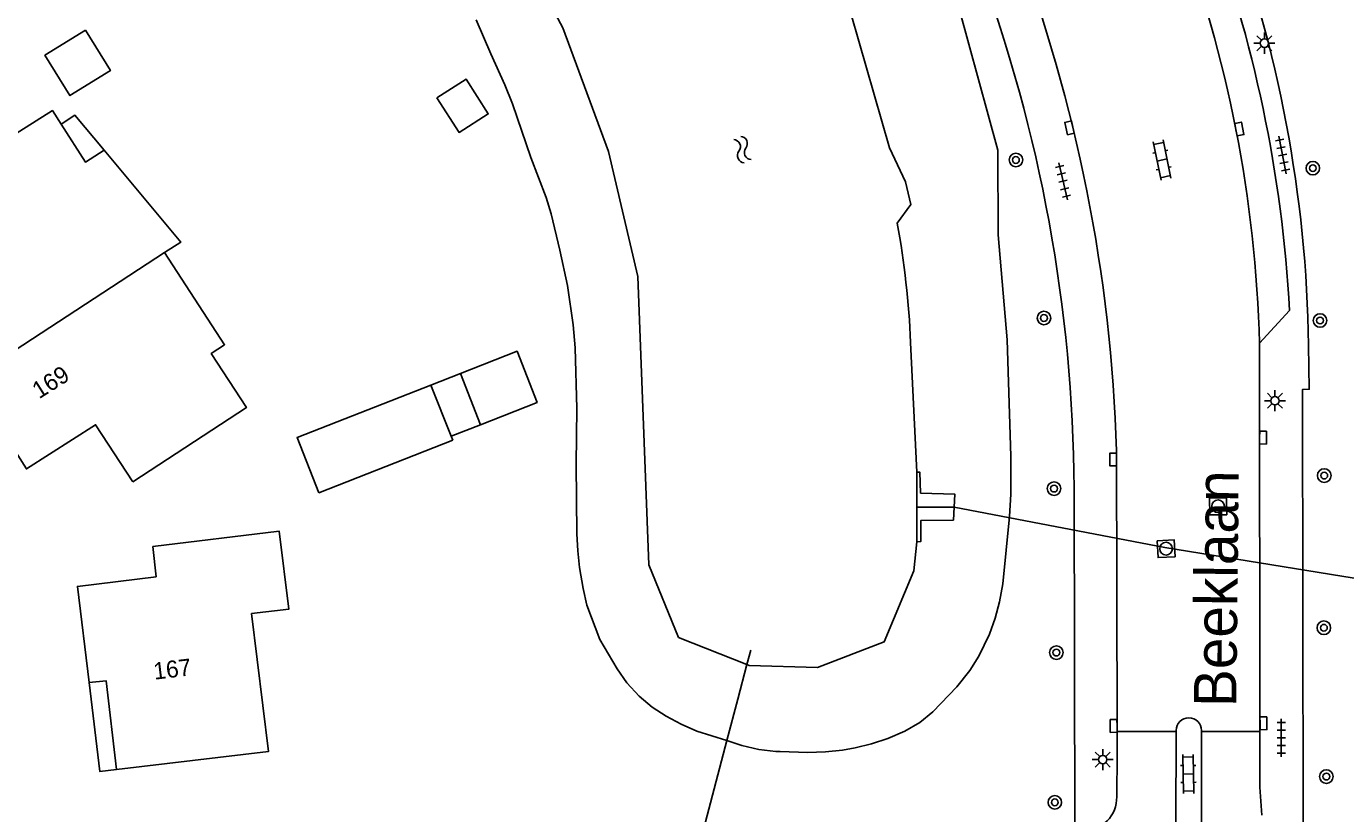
# Model space of a CAD drawing. Extents: x 131000 to 133013, y 393000 to 396501.
# Drawn here: x 131569 to 131646.7, y 395547.6 to 395594 of the extents above; entities that cross this region are included whole.
import ezdxf

# ---------------------------------------------------------------- set-up
doc = ezdxf.new("R2010")
doc.units = 0
for name, color, linetype in [('gg-afsc-hekwerk', 7, 'Continuous'), ('gg-anno-huisnummerreeks BGT', 7, 'Continuous'), ('gg-anno-openbare ruimte label', 7, 'Continuous'), ('gg-bbg-bijgebouw', 7, 'Continuous'), ('gg-bbg-gedigitaliseerde bebouwing', 7, 'Continuous'), ('gg-bbg-gedigitaliseerde bijgebouw', 7, 'Continuous'), ('gg-bbg-hoofdgebouw', 7, 'Continuous'), ('gg-bbg-luifel en loopbrug', 7, 'Continuous'), ('gg-bbg-tussenscheiding', 7, 'Continuous'), ('gg-knt-BGT kruinlijn', 7, 'Continuous'), ('gg-knt-bovenkant onderkant talud', 7, 'Continuous'), ('gg-knt-verharding', 7, 'Continuous'), ('gg-knt-verharding nz', 7, 'Continuous'), ('gg-kntw-beschoeiing', 7, 'Continuous'), ('gg-kntw-waterlijn', 7, 'Continuous'), ('gg-kwrk-duiker nz buis', 7, 'Continuous'), ('gg-kwrk-uitstroombak niveau min 01', 7, 'Continuous'), ('gt-symb-boom', 7, 'Continuous'), ('gt-symb-klinker verharding', 7, 'Continuous'), ('gt-symb-kolk', 7, 'Continuous'), ('gt-symb-lichtmast', 7, 'Continuous'), ('gt-symb-rioolschacht', 7, 'Continuous'), ('gt-symb-tegel verharding', 7, 'Continuous'), ('gt-symb-watersymbool', 7, 'Continuous')]:
    doc.layers.add(name, color=color, linetype=linetype)

# ---------------------------------------------------------------- blocks, each defined once
blk = doc.blocks.new('gt0-BOOM')
at = {"layer": 'gt-symb-boom'}
for radius in [0.4, 0.2]:
    blk.add_circle((0, 0), radius, dxfattribs=at)
blk = doc.blocks.new('gt0-KOLK')
at = {"layer": 'gt-symb-kolk'}
blk.add_lwpolyline([(0, 0), (0.375, 0), (0.375, 0.4), (-0.375, 0.4), (-0.375, 0), (0, 0)], dxfattribs=at)
blk = doc.blocks.new('gt0-LMAST')
at = {"layer": 'gt-symb-lichtmast'}
for p, q in [((-0.182, 0.173), (-0.447, 0.438)), ((-0.005, 0.246), (-0.005, 0.621)), ((0.172, 0.173), (0.437, 0.438)), ((-0.255, -0.004), (-0.63, -0.004)), ((-0.182, -0.181), (-0.447, -0.446)), ((-0.005, -0.254), (-0.005, -0.629)), ((0.437, -0.446), (0.172, -0.181)), ((0.245, -0.004), (0.62, -0.004))]:
    blk.add_line(p, q, dxfattribs=at)
blk.add_circle((-0.005, -0.004), 0.25, dxfattribs=at)
blk = doc.blocks.new('gt0-TEG1')
at = {"layer": 'gt-symb-tegel verharding'}
for p, q in [((-1.125, 0), (1.125, 0)), ((-0.9, -0.25), (-0.9, 0.25)), ((-0.45, -0.25), (-0.45, 0.25)), ((0, -0.25), (0, 0.25)), ((0.45, -0.25), (0.45, 0.25)), ((0.9, -0.25), (0.9, 0.25))]:
    blk.add_line(p, q, dxfattribs=at)
blk = doc.blocks.new('gt0-KL1')
at = {"layer": 'gt-symb-klinker verharding'}
for p, q in [((-1.15, 0.3), (1.15, 0.3)), ((-1, -0.3), (-1, 0.3)), ((-0.5, 0.3), (-0.5, 0.45)), ((0, -0.3), (0, 0.3)), ((0.5, 0.3), (0.5, 0.45)), ((1, -0.3), (1, 0.3)), ((-1.15, -0.3), (1.15, -0.3)), ((-0.5, -0.45), (-0.5, -0.3)), ((0.5, -0.45), (0.5, -0.3))]:
    blk.add_line(p, q, dxfattribs=at)
blk = doc.blocks.new('gt0-WA')
at = {"layer": 'gt-symb-watersymbool'}
for centre, start, end in [((-0.323, 0.022), 28.07249, 151.92751), ((0.427, 0.422), 208.07248, 331.92751), ((-0.323, -0.428), 28.07249, 151.92751), ((0.427, -0.028), 208.07248, 331.92751)]:
    blk.add_arc(centre, 0.425, start, end, dxfattribs=at)
blk = doc.blocks.new('gt0-RS')
at = {"layer": 'gt-symb-rioolschacht'}
blk.add_lwpolyline([(-0.5, -0.5), (0.5, -0.5), (0.5, 0.5), (-0.5, 0.5)], close=True, dxfattribs=at)
blk.add_circle((0, 0), 0.375, dxfattribs=at)

msp = doc.modelspace()

# ---------------------------------------------------------------- linework, layer by layer
at = {"layer": 'gg-afsc-hekwerk'}
for p, q in [((131611.435, 395556.357), (131611.659, 395557.205)), ((131610.899, 395554.322), (131611.435, 395556.357)), ((131610.255, 395551.878), (131610.899, 395554.322)), ((131608.64, 395545.752), (131610.255, 395551.878))]:
    msp.add_line(p, q, dxfattribs=at)
at = {"layer": 'gg-bbg-bijgebouw'}
msp.add_line((131594.094, 395569.581), (131586.207, 395566.485), dxfattribs=at)
at = {"layer": 'gg-bbg-gedigitaliseerde bebouwing'}
for points in [[(131563.958, 395584.88), (131570.5, 395589.01), (131571.012, 395588.208)], [(131571.012, 395588.208), (131572.442, 395585.969), (131573.545, 395586.674)], [(131577.106, 395580.64), (131578.075, 395581.257), (131573.545, 395586.674)], [(131575.23, 395567.132), (131581.931, 395571.502), (131579.856, 395574.685), (131580.651, 395575.204), (131577.106, 395580.64)], [(131576.409, 395563.326), (131583.87, 395564.22), (131584.44, 395559.63), (131582.24, 395559.36), (131583.226, 395551.231), (131574.285, 395550.173)]]:
    msp.add_lwpolyline(points, dxfattribs=at)
at = {"layer": 'gg-bbg-gedigitaliseerde bijgebouw'}
for p, q in [((131594.553, 395573.513), (131595.739, 395570.494)), ((131594.003, 395569.811), (131592.813, 395572.829)), ((131594.094, 395569.581), (131594.003, 395569.811))]:
    msp.add_line(p, q, dxfattribs=at)
for points in [[(131572.438, 395593.743), (131573.913, 395591.363), (131571.533, 395589.888), (131570.058, 395592.268), (131572.438, 395593.743)], [(131593.168, 395589.76), (131594.466, 395587.718), (131596.187, 395588.812), (131594.889, 395590.854), (131593.168, 395589.76)], [(131595.739, 395570.494), (131599.073, 395571.804), (131597.887, 395574.823), (131594.553, 395573.513)], [(131592.813, 395572.829), (131584.92, 395569.746), (131586.207, 395566.485)]]:
    msp.add_lwpolyline(points, dxfattribs=at)
at = {"layer": 'gg-bbg-hoofdgebouw'}
for points in [[(131575.23, 395567.132), (131573.039, 395570.492), (131568.963, 395567.889), (131565.619, 395573.15)], [(131572.655, 395555.31), (131571.968, 395560.963), (131576.613, 395561.536), (131576.409, 395563.326)], [(131574.285, 395550.173), (131573.666, 395555.402), (131572.655, 395555.31)]]:
    msp.add_lwpolyline(points, dxfattribs=at)
at = {"layer": 'gg-bbg-luifel en loopbrug'}
for p, q in [((131594.553, 395573.513), (131592.813, 395572.829)), ((131595.739, 395570.494), (131594.003, 395569.811))]:
    msp.add_line(p, q, dxfattribs=at)
for points in [[(131573.545, 395586.674), (131571.827, 395588.727), (131571.012, 395588.208)], [(131572.655, 395555.31), (131573.294, 395550.053), (131574.285, 395550.173)]]:
    msp.add_lwpolyline(points, dxfattribs=at)
at = {"layer": 'gg-bbg-tussenscheiding'}
msp.add_line((131577.106, 395580.64), (131565.619, 395573.15), dxfattribs=at)
at = {"layer": 'gg-knt-BGT kruinlijn'}
msp.add_lwpolyline([(131610.255, 395551.878), (131608.48, 395552.442), (131607.556, 395552.846), (131606.674, 395553.324), (131605.861, 395553.855), (131605.09, 395554.49), (131604.367, 395555.292), (131603.783, 395556.108), (131602.758, 395557.841), (131602.008, 395559.864), (131601.785, 395560.839), (131601.563, 395562.072), (131601.461, 395563.067), (131601.412, 395564.067), (131601.376, 395568.169), (131601.41, 395571.44), (131601.316, 395575.023), (131601.199, 395576.389), (131600.852, 395578.701), (131600.417, 395580.782), (131599.899, 395582.93), (131599.61, 395583.886), (131598.697, 395586.249), (131597.618, 395589.399), (131597.166, 395590.524), (131596.335, 395592.343), (131595.474, 395594.358)], dxfattribs=at)
at = {"layer": 'gg-knt-bovenkant onderkant talud'}
for points in [[(131554.955, 395639.577), (131557.825, 395643.178), (131564.166, 395650.789), (131567.838, 395654.163), (131572.122, 395655.01), (131576.729, 395654.065), (131580.693, 395651.35), (131586.604, 395645.157), (131598.508, 395631.571), (131610.394, 395617.383), (131616.598, 395611.033), (131620.926, 395602.73), (131623.942, 395594.993), (131626.232, 395586.673), (131626.24, 395581.681)], [(131613.393, 395551.228), (131615, 395551.182), (131616.078, 395551.216), (131617.072, 395551.324), (131617.817, 395551.455), (131618.789, 395551.691), (131619.742, 395552), (131620.756, 395552.435), (131621.624, 395552.949), (131622.397, 395553.581), (131623.809, 395555.048), (131624.575, 395556.008), (131625.112, 395556.853), (131625.738, 395558.154), (131626.072, 395559.099), (131626.325, 395560.066), (131626.514, 395561.111), (131626.92, 395565.082), (131627.004, 395566.397), (131626.999, 395568.65), (131626.784, 395575.503), (131626.24, 395581.681)], [(131610.255, 395551.878), (131611.13, 395551.599), (131612.143, 395551.35), (131613.135, 395551.235), (131613.393, 395551.228)]]:
    msp.add_lwpolyline(points, dxfattribs=at)
at = {"layer": 'gg-knt-verharding'}
for p, q in [((131641.651, 395575.291), (131643.425, 395577.229)), ((131641.67, 395552.413), (131641.651, 395575.291)), ((131633.269, 395552.423), (131633.226, 395568.945)), ((131630.767, 395546.592), (131630.723, 395566.752)), ((131633.272, 395551.07), (131633.269, 395552.423)), ((131636.739, 395552.422), (131633.269, 395552.423)), ((131636.739, 395552.422), (131636.727, 395546.97)), ((131636.739, 395552.476), (131636.739, 395552.422)), ((131638.229, 395546.968), (131638.233, 395552.41)), ((131638.233, 395552.41), (131638.235, 395552.474)), ((131641.67, 395552.413), (131638.233, 395552.41)), ((131641.673, 395549.138), (131641.67, 395552.413)), ((131633.24, 395548.556), (131633.272, 395551.07)), ((131641.79, 395547.489), (131641.673, 395549.138))]:
    msp.add_line(p, q, dxfattribs=at)
msp.add_lwpolyline([(131644.22, 395547.028), (131644.182, 395572.568), (131644.586, 395572.58), (131644.549, 395575.177)], dxfattribs=at)
for centre, radius, start, end in [((131540.319, 395566.116), 92.95, 1.74442, 39.69208), ((131540.56, 395566.206), 90.164, 0.34675, 40.31354), ((131564.599, 395572.942), 78.943, 3.11301, 20.53771), ((131568.335, 395574.082), 76.221, 0.82329, 20.58982), ((131637.487, 395552.475), 0.748, 359.9234, 179.9234), ((131631.311, 395548.515), 1.929, 268.42101, 1.23104)]:
    msp.add_arc(centre, radius, start, end, dxfattribs=at)
at = {"layer": 'gg-knt-verharding nz'}
msp.add_arc((131565.812, 395573.318), 75.864, 1.49043, 20.66613, dxfattribs=at)
at = {"layer": 'gg-kntw-beschoeiing'}
for p, q in [((131621.462, 395567.695), (131621.09, 395575.34)), ((131611.573, 395556.302), (131611.435, 395556.357))]:
    msp.add_line(p, q, dxfattribs=at)
for points in [[(131545.369, 395601.284), (131549.128, 395602.64), (131556.036, 395610.25), (131562.007, 395618.684), (131563.866, 395620.878), (131566.249, 395622.7), (131568.86, 395623.919), (131571.648, 395624.504), (131574.346, 395624.347), (131577.172, 395623.493), (131579.504, 395622.206), (131584.822, 395616.596), (131589.57, 395610.993), (131596.22, 395602.027), (131600.592, 395593.879), (131603.274, 395586.603), (131605.005, 395579.237), (131605.655, 395562.24), (131607.412, 395557.961), (131611.435, 395556.357)], [(131621.463, 395563.592), (131621.277, 395561.893), (131619.536, 395557.69), (131615.592, 395556.19), (131611.573, 395556.302)]]:
    msp.add_lwpolyline(points, dxfattribs=at)
msp.add_arc((131567.792, 395572.945), 53.352, 2.57269, 10.17921, dxfattribs=at)
at = {"layer": 'gg-kntw-waterlijn'}
msp.add_lwpolyline([(131617.575, 395594.677), (131619.851, 395586.801), (131620.793, 395584.798), (131621.107, 395583.474), (131620.304, 395582.374)], dxfattribs=at)
at = {"layer": 'gg-kwrk-duiker nz buis'}
msp.add_lwpolyline([(131651.498, 395561.118), (131649.303, 395561.12), (131636.074, 395563.266), (131623.65, 395565.644), (131621.463, 395565.644)], dxfattribs=at)
at = {"layer": 'gg-kwrk-uitstroombak niveau min 01'}
msp.add_line((131621.463, 395563.592), (131621.462, 395567.695), dxfattribs=at)
msp.add_lwpolyline([(131621.462, 395567.695), (131621.635, 395567.694), (131621.679, 395566.464), (131623.692, 395566.41), (131623.608, 395564.877), (131621.683, 395564.844), (131621.686, 395563.605), (131621.463, 395563.592)], dxfattribs=at)

# ---------------------------------------------------------------- block references
at = {"layer": 'gt-symb-boom'}
for p in [(131627.295, 395586.095), (131644.798, 395585.61), (131628.949, 395576.782), (131645.223, 395576.634), (131645.47, 395567.497), (131629.542, 395566.729), (131645.449, 395558.528), (131629.68, 395557.065), (131645.595, 395549.76), (131629.587, 395548.241)]:
    msp.add_blockref('gt0-BOOM', p, dxfattribs=at)
at = {"layer": 'gt-symb-klinker verharding'}
for p, rotation in [((131635.907, 395586.091), -78.22937399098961), ((131637.458, 395549.912), -88.96878733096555)]:
    msp.add_blockref('gt0-KL1', p, dxfattribs=dict(at, rotation=rotation))
at = {"layer": 'gt-symb-kolk'}
for p, rotation in [((131630.648, 395588.033), 103.17492660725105), ((131640.267, 395587.875), -78.34159837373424), ((131641.663, 395569.735), -90.40106390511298), ((131633.227, 395568.446), 90.68751635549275), ((131633.256, 395552.744), 90.51564809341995), ((131641.687, 395552.898), -89.31248364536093)]:
    msp.add_blockref('gt0-KOLK', p, dxfattribs=dict(at, rotation=rotation))
at = {"layer": 'gt-symb-lichtmast'}
for p in [(131641.945, 395592.978), (131642.572, 395571.914), (131632.417, 395550.76)]:
    msp.add_blockref('gt0-LMAST', p, dxfattribs=at)
at = {"layer": 'gt-symb-rioolschacht'}
for p, rotation in [((131639.214, 395565.687), -89.48435190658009), ((131636.146, 395563.189), -86.78837422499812)]:
    msp.add_blockref('gt0-RS', p, dxfattribs=dict(at, rotation=rotation))
at = {"layer": 'gt-symb-tegel verharding'}
for p, rotation in [((131643.013, 395586.385), 101.29870020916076), ((131630.071, 395584.839), -76.88085536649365), ((131642.938, 395552.046), -90.11459140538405)]:
    msp.add_blockref('gt0-TEG1', p, dxfattribs=dict(at, rotation=rotation))
at = {"layer": 'gt-symb-watersymbool', "rotation": -65.86887479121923}
msp.add_blockref('gt0-WA', (131611.152, 395586.757), dxfattribs=at)

# ---------------------------------------------------------------- texts
at = {"layer": 'gg-anno-huisnummerreeks BGT'}
for s, rotation, p in [('169', 32.4, (131569.716, 395571.989)), ('167', 6.8, (131576.513, 395555.466))]:
    msp.add_text(s, height=1, rotation=rotation, dxfattribs=at).set_placement(p)
at = {"layer": 'gg-anno-openbare ruimte label'}
msp.add_text('Beeklaan', height=2.5, rotation=89.4, dxfattribs=at).set_placement((131640.282, 395553.848))

doc.saveas('drawing.dxf')
